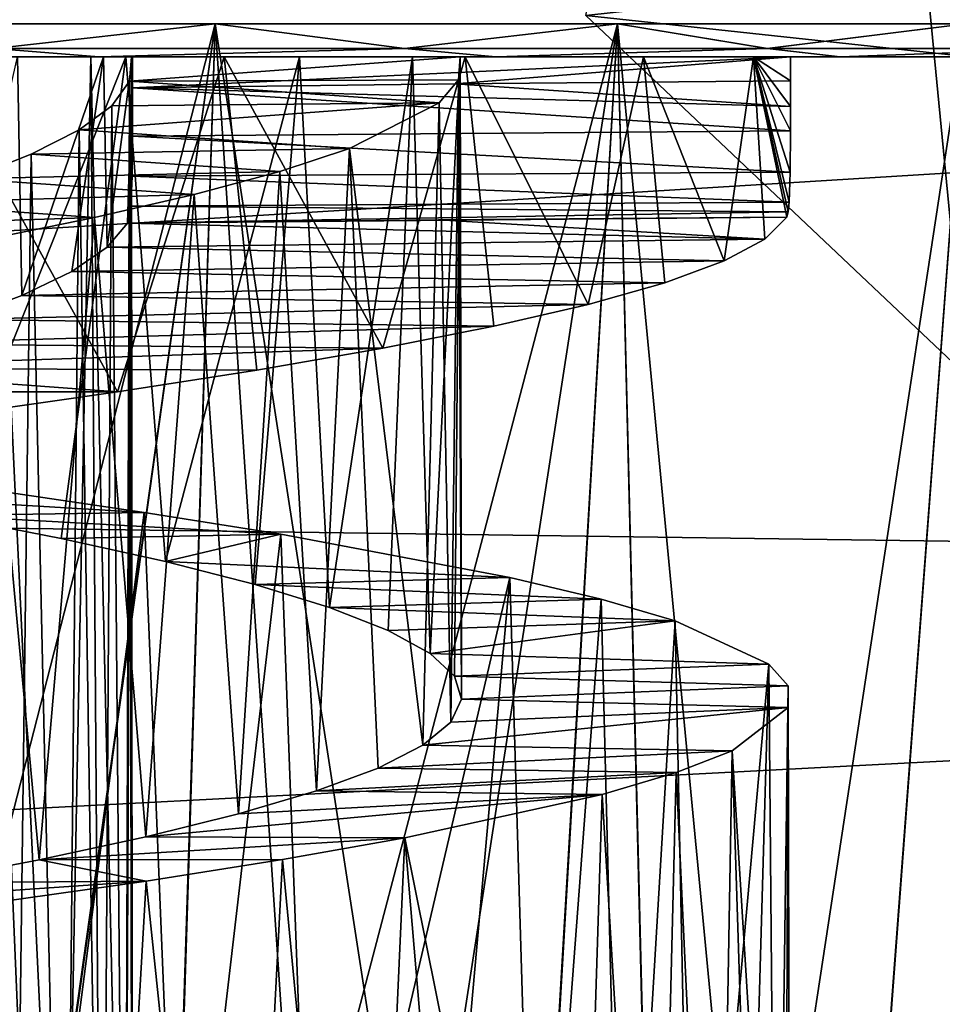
# Model space of a CAD drawing. Header units: millimetres. Extents: x -182 to 217, y -96 to 236.
# Tile 385 of 458: x 161.44 to 164.8, y -11.45 to -7.86. Entities that reach past the tile are written whole.
import ezdxf

# ---------------------------------------------------------------- set-up
doc = ezdxf.new("R2010")
doc.units = ezdxf.units.MM
doc.header["$LTSCALE"] = 52.148148
for name, color, linetype in [('1002', 7, 'CONTINUOUS'), ('1003', 7, 'CONTINUOUS'), ('1008', 7, 'CONTINUOUS'), ('1016', 7, 'CONTINUOUS'), ('1020', 7, 'CONTINUOUS'), ('1022', 7, 'CONTINUOUS'), ('1026', 7, 'CONTINUOUS'), ('894', 7, 'CONTINUOUS'), ('952', 7, 'CONTINUOUS'), ('955', 7, 'CONTINUOUS'), ('956', 7, 'CONTINUOUS'), ('957', 7, 'CONTINUOUS'), ('974', 7, 'CONTINUOUS'), ('975', 7, 'CONTINUOUS'), ('976', 7, 'CONTINUOUS')]:
    doc.layers.add(name, color=color, linetype=linetype)

msp = doc.modelspace()

# ---------------------------------------------------------------- linework, layer by layer
at = {"layer": '1002', "color": 7, "linetype": 'CONTINUOUS', "true_color": 0xaaaaaa}
for points in [[(160.1328, -8, 15.1307), (161.1191, -8, 11.8336), (161.7269, -8, 14.464), (160.1328, -8, 15.1307)], [(161.7269, -8, -2.464), (160.9967, -8, 1.5726), (160.1328, -8, -3.1308), (161.7269, -8, -2.464)], [(161.8256, -8, 2.4363), (160.9967, -8, 1.5726), (161.7269, -8, -2.464), (161.8256, -8, 2.4363)], [(161.1191, -8, 11.8336), (162.1835, -8, 10.9654), (161.7269, -8, 14.464), (161.1191, -8, 11.8336)], [(161.4303, -8, 7.9195), (161.3447, -8, 3.9039), (161.6978, -8, 4.8277), (161.4303, -8, 7.9195)], [(161.7439, -8, 6.9821), (161.4303, -8, 7.9195), (161.6978, -8, 4.8277), (161.7439, -8, 6.9821)], [(161.7439, -8, 6.9821), (161.6978, -8, 4.8277), (161.8457, -8, 5.8035), (161.7439, -8, 6.9821)], [(162.1835, -8, 10.9654), (163.0634, -8, 9.8979), (161.7269, -8, 14.464), (162.1835, -8, 10.9654)], [(161.7269, -8, 14.464), (163.0634, -8, 9.8979), (163.1752, -8, 13.5215), (161.7269, -8, 14.464)], [(163.1752, -8, -1.5215), (161.8256, -8, 2.4363), (161.7269, -8, -2.464), (163.1752, -8, -1.5215)], [(161.85, -8, 6), (161.7439, -8, 6.9821), (161.8457, -8, 5.8035), (161.85, -8, 6)], [(162.4582, -8, 3.4477), (161.8256, -8, 2.4363), (163.1752, -8, -1.5215), (162.4582, -8, 3.4477)], [(161.85, -8, 6), (161.8457, -8, 5.8035), (163.0446, -8, 5.7523), (161.85, -8, 6)], [(164.25, -8, 6), (161.85, -8, 6), (163.0446, -8, 5.7523), (164.25, -8, 6)], [(162.871, -8, 4.5713), (162.4582, -8, 3.4477), (163.1752, -8, -1.5215), (162.871, -8, 4.5713)], [(163.0446, -8, 5.7523), (162.871, -8, 4.5713), (163.1752, -8, -1.5215), (163.0446, -8, 5.7523)], [(164.25, -8, 6), (163.0446, -8, 5.7523), (163.1752, -8, -1.5215), (164.25, -8, 6)], [(163.0634, -8, 9.8979), (163.7134, -8, 8.6878), (163.1752, -8, 13.5215), (163.0634, -8, 9.8979)], [(164.4305, -8, -0.3341), (164.25, -8, 6), (163.1752, -8, -1.5215), (164.4305, -8, -0.3341)], [(163.7134, -8, 8.6878), (164.1142, -8, 7.3691), (163.1752, -8, 13.5215), (163.7134, -8, 8.6878)], [(163.1752, -8, 13.5215), (164.1142, -8, 7.3691), (164.4306, -8, 12.3341), (163.1752, -8, 13.5215)], [(164.1142, -8, 7.3691), (164.25, -8, 6), (164.4306, -8, 12.3341), (164.1142, -8, 7.3691)], [(164.4306, -8, 12.3341), (164.25, -8, 6), (164.4305, -8, -0.3341), (164.4306, -8, 12.3341)], [(165.452, -8, 1.0596), (164.4306, -8, 12.3341), (164.4305, -8, -0.3341), (165.452, -8, 1.0596)], [(165.4521, -8, 10.9404), (164.4306, -8, 12.3341), (165.452, -8, 1.0596), (165.4521, -8, 10.9404)]]:
    msp.add_3dface(points, dxfattribs=at)
at = {"layer": '1003', "color": 7, "linetype": 'CONTINUOUS', "true_color": 0xaaaaaa}
for points in [[(161.85, -8.1128, 6), (164.2499, -8.2691, 6.0341), (161.8499, -8.2888, 6.032), (161.85, -8.1128, 6)], [(161.85, -8.1128, 6), (163.0256, -8.098, 6), (164.25, -8.1811, 6.0088), (161.85, -8.1128, 6)], [(161.85, -8.1128, 6), (164.25, -8.1811, 6.0088), (164.2499, -8.2691, 6.0341), (161.85, -8.1128, 6)], [(163.0256, -8.098, 6), (164.25, -8.0875, 6), (164.25, -8.1811, 6.0088), (163.0256, -8.098, 6)], [(164.2488, -8.4206, 6.127), (161.8485, -8.435, 6.1176), (161.8499, -8.2888, 6.032), (164.2488, -8.4206, 6.127)], [(164.2499, -8.2691, 6.0341), (164.2488, -8.4206, 6.127), (161.8499, -8.2888, 6.032), (164.2499, -8.2691, 6.0341)], [(164.2448, -8.53, 6.267), (161.8433, -8.5442, 6.2469), (161.8485, -8.435, 6.1176), (164.2448, -8.53, 6.267)], [(164.2488, -8.4206, 6.127), (164.2448, -8.53, 6.267), (161.8485, -8.435, 6.1176), (164.2488, -8.4206, 6.127)], [(164.2411, -8.5651, 6.3516), (161.8312, -8.6059, 6.4151), (161.8433, -8.5442, 6.2469), (164.2411, -8.5651, 6.3516)], [(164.2448, -8.53, 6.267), (164.2411, -8.5651, 6.3516), (161.8433, -8.5442, 6.2469), (164.2448, -8.53, 6.267)], [(164.2358, -8.5845, 6.4436), (161.8312, -8.6059, 6.4151), (164.2411, -8.5651, 6.3516), (164.2358, -8.5845, 6.4436)], [(164.2358, -8.5845, 6.4436), (162.9659, -8.594, 6.4314), (161.8312, -8.6059, 6.4151), (164.2358, -8.5845, 6.4436)]]:
    msp.add_3dface(points, dxfattribs=at)
at = {"layer": '1008', "color": 7, "linetype": 'CONTINUOUS', "true_color": 0xaaaaaa}
for points in [[(161.6838, -3, -3.5), (153.969, -7.8797, -3.5), (153.4156, -5.6935, -3.5), (161.6838, -3, -3.5)], [(154.5531, -7.9538, -3.5), (153.969, -7.8797, -3.5), (161.6838, -3, -3.5), (154.5531, -7.9538, -3.5)], [(154.8314, -7.9736, -3.5), (154.5531, -7.9538, -3.5), (161.6838, -3, -3.5), (154.8314, -7.9736, -3.5)], [(156.0536, -8, -3.5), (154.8314, -7.9736, -3.5), (161.6838, -3, -3.5), (156.0536, -8, -3.5)], [(158.4464, -8, -3.5), (156.0536, -8, -3.5), (161.6838, -3, -3.5), (158.4464, -8, -3.5)], [(158.4464, -8, -3.5), (161.6838, -3, -3.5), (159.6684, -7.9737, -3.5), (158.4464, -8, -3.5)], [(159.6684, -7.9737, -3.5), (161.6838, -3, -3.5), (159.7379, -7.9694, -3.5), (159.6684, -7.9737, -3.5)], [(159.7379, -7.9694, -3.5), (161.6838, -3, -3.5), (160.531, -7.8797, -3.5), (159.7379, -7.9694, -3.5)], [(160.531, -7.8797, -3.5), (161.6838, -3, -3.5), (161.0847, -5.6926, -3.5), (160.531, -7.8797, -3.5)]]:
    msp.add_3dface(points, dxfattribs=at)
at = {"layer": '1016', "color": 7, "linetype": 'CONTINUOUS', "true_color": 0xaaaaaa}
for points in [[(159.9654, -3, 16.126), (161.6838, -3, 15.5), (160.531, -7.8797, 15.5), (159.9654, -3, 16.126)], [(161.6838, -3, 15.5), (161.0844, -5.6935, 15.5), (160.531, -7.8797, 15.5), (161.6838, -3, 15.5)], [(160.531, -7.8797, -3.5), (161.2892, -14.0004, -2.6067), (162.1515, -7.8797, -2.7744), (160.531, -7.8797, -3.5)], [(160.6312, -13.8015, 14.9047), (160.531, -7.8797, 15.5), (162.1515, -7.8797, 14.7744), (160.6312, -13.8015, 14.9047)], [(161.2931, -14.0017, 14.6047), (160.6312, -13.8015, 14.9047), (162.1515, -7.8797, 14.7744), (161.2931, -14.0017, 14.6047)], [(161.2892, -14.0004, -2.6067), (161.9478, -14.2311, -2.2421), (162.1515, -7.8797, -2.7744), (161.2892, -14.0004, -2.6067)], [(161.9518, -14.2326, 14.2397), (161.2931, -14.0017, 14.6047), (162.1515, -7.8797, 14.7744), (161.9518, -14.2326, 14.2397)], [(161.9478, -14.2311, -2.2421), (162.5932, -14.4863, -1.8117), (162.1515, -7.8797, -2.7744), (161.9478, -14.2311, -2.2421)], [(162.5971, -14.488, 13.8088), (161.9518, -14.2326, 14.2397), (163.6191, -7.8797, 13.7749), (162.5971, -14.488, 13.8088)], [(163.6191, -7.8797, 13.7749), (161.9518, -14.2326, 14.2397), (162.1515, -7.8797, 14.7744), (163.6191, -7.8797, 13.7749)], [(162.5932, -14.4863, -1.8117), (163.2128, -14.757, -1.3186), (162.1515, -7.8797, -2.7744), (162.5932, -14.4863, -1.8117)], [(162.1515, -7.8797, -2.7744), (163.2128, -14.757, -1.3186), (163.6191, -7.8797, -1.7749), (162.1515, -7.8797, -2.7744)], [(163.2164, -14.7587, 13.3155), (162.5971, -14.488, 13.8088), (163.6191, -7.8797, 13.7749), (163.2164, -14.7587, 13.3155)], [(163.2128, -14.757, -1.3186), (163.7942, -15.0325, -0.7698), (163.6191, -7.8797, -1.7749), (163.2128, -14.757, -1.3186)], [(163.7973, -15.034, 12.7666), (163.2164, -14.7587, 13.3155), (163.6191, -7.8797, 13.7749), (163.7973, -15.034, 12.7666)], [(163.7942, -15.0325, -0.7698), (164.3268, -15.3022, -0.1745), (163.6191, -7.8797, -1.7749), (163.7942, -15.0325, -0.7698)], [(163.6191, -7.8797, -1.7749), (164.3268, -15.3022, -0.1745), (164.8879, -7.8797, -0.5328), (163.6191, -7.8797, -1.7749)], [(164.8879, -7.8797, 12.5328), (163.7973, -15.034, 12.7666), (163.6191, -7.8797, 13.7749), (164.8879, -7.8797, 12.5328)], [(164.3294, -15.3036, 12.1714), (163.7973, -15.034, 12.7666), (164.8879, -7.8797, 12.5328), (164.3294, -15.3036, 12.1714)], [(164.3268, -15.3022, -0.1745), (164.8036, -15.5569, 0.457), (164.8879, -7.8797, -0.5328), (164.3268, -15.3022, -0.1745)], [(164.8057, -15.558, 11.54), (164.3294, -15.3036, 12.1714), (164.8879, -7.8797, 12.5328), (164.8057, -15.558, 11.54)]]:
    msp.add_3dface(points, dxfattribs=at)
at = {"layer": '1020', "color": 7, "linetype": 'CONTINUOUS', "true_color": 0xaaaaaa}
for points in [[(172, -6.9145, 18.0582), (172, -8.7641, 16.7889), (163.5024, -7.8488, 17.4719), (172, -6.9145, 18.0582)], [(172, -8.7641, -4.7889), (172, -6.9145, -6.0582), (163.5024, -7.8488, -5.4719), (172, -8.7641, -4.7889)], [(163.5024, -7.8488, 17.4719), (172, -8.7641, 16.7889), (164.8871, -9.1574, 16.4571), (163.5024, -7.8488, 17.4719)], [(164.8871, -9.1574, -4.4571), (172, -8.7641, -4.7889), (163.5024, -7.8488, -5.4719), (164.8871, -9.1574, -4.4571)]]:
    msp.add_3dface(points, dxfattribs=at)
at = {"layer": '1022', "color": 7, "linetype": 'CONTINUOUS', "true_color": 0xaaaaaa}
for points in [[(164.0465, -0.5, 17.9154), (163.5024, -7.8488, 17.4719), (164.8871, -9.1574, 16.4571), (164.0465, -0.5, 17.9154)], [(165.0054, -0.5, -5.3147), (164.8871, -9.1574, -4.4571), (163.5024, -7.8488, -5.4719), (165.0054, -0.5, -5.3147)], [(165.0054, -0.5, 17.3147), (164.0465, -0.5, 17.9154), (164.8871, -9.1574, 16.4571), (165.0054, -0.5, 17.3147)]]:
    msp.add_3dface(points, dxfattribs=at)
at = {"layer": '1026', "color": 7, "linetype": 'CONTINUOUS', "true_color": 0xaaaaaa}
for points in [[(162.1515, -7.8797, 14.7744), (160.531, -7.8797, 15.5), (161.3463, -7.9695, 14.9252), (162.1515, -7.8797, 14.7744)], [(160.531, -7.8797, -3.5), (162.1515, -7.8797, -2.7744), (161.3467, -7.9695, -2.925), (160.531, -7.8797, -3.5)], [(162.8414, -7.9695, 14.0731), (162.1515, -7.8797, 14.7744), (161.3463, -7.9695, 14.9252), (162.8414, -7.9695, 14.0731)], [(161.3467, -7.9695, -2.925), (162.1515, -7.8797, -2.7744), (162.8418, -7.9695, -2.0728), (161.3467, -7.9695, -2.925)], [(163.6191, -7.8797, 13.7749), (162.1515, -7.8797, 14.7744), (162.8414, -7.9695, 14.0731), (163.6191, -7.8797, 13.7749)], [(162.1515, -7.8797, -2.7744), (163.6191, -7.8797, -1.7749), (162.8418, -7.9695, -2.0728), (162.1515, -7.8797, -2.7744)], [(164.1648, -7.9695, 12.9731), (163.6191, -7.8797, 13.7749), (162.8414, -7.9695, 14.0731), (164.1648, -7.9695, 12.9731)], [(162.8418, -7.9695, -2.0728), (163.6191, -7.8797, -1.7749), (164.1651, -7.9695, -0.9728), (162.8418, -7.9695, -2.0728)], [(163.6191, -7.8797, -1.7749), (164.8879, -7.8797, -0.5328), (164.1651, -7.9695, -0.9728), (163.6191, -7.8797, -1.7749)], [(164.8879, -7.8797, 12.5328), (163.6191, -7.8797, 13.7749), (164.1648, -7.9695, 12.9731), (164.8879, -7.8797, 12.5328)], [(165.2759, -7.9695, 11.659), (164.8879, -7.8797, 12.5328), (164.1648, -7.9695, 12.9731), (165.2759, -7.9695, 11.659)], [(164.1651, -7.9695, -0.9728), (164.8879, -7.8797, -0.5328), (165.2761, -7.9695, 0.3414), (164.1651, -7.9695, -0.9728)], [(160.1328, -8, 15.1307), (161.7269, -8, 14.464), (161.3463, -7.9695, 14.9252), (160.1328, -8, 15.1307)], [(161.7269, -8, -2.464), (160.1328, -8, -3.1308), (161.3467, -7.9695, -2.925), (161.7269, -8, -2.464)], [(161.7269, -8, 14.464), (162.8414, -7.9695, 14.0731), (161.3463, -7.9695, 14.9252), (161.7269, -8, 14.464)], [(161.7269, -8, -2.464), (161.3467, -7.9695, -2.925), (162.8418, -7.9695, -2.0728), (161.7269, -8, -2.464)], [(161.7269, -8, 14.464), (163.1752, -8, 13.5215), (162.8414, -7.9695, 14.0731), (161.7269, -8, 14.464)], [(163.1752, -8, -1.5215), (161.7269, -8, -2.464), (162.8418, -7.9695, -2.0728), (163.1752, -8, -1.5215)], [(163.1752, -8, 13.5215), (164.1648, -7.9695, 12.9731), (162.8414, -7.9695, 14.0731), (163.1752, -8, 13.5215)], [(163.1752, -8, -1.5215), (162.8418, -7.9695, -2.0728), (164.1651, -7.9695, -0.9728), (163.1752, -8, -1.5215)], [(163.1752, -8, 13.5215), (164.4306, -8, 12.3341), (164.1648, -7.9695, 12.9731), (163.1752, -8, 13.5215)], [(164.4305, -8, -0.3341), (163.1752, -8, -1.5215), (164.1651, -7.9695, -0.9728), (164.4305, -8, -0.3341)], [(164.4306, -8, 12.3341), (165.2759, -7.9695, 11.659), (164.1648, -7.9695, 12.9731), (164.4306, -8, 12.3341)], [(164.4305, -8, -0.3341), (164.1651, -7.9695, -0.9728), (165.2761, -7.9695, 0.3414), (164.4305, -8, -0.3341)], [(165.452, -8, 1.0596), (164.4305, -8, -0.3341), (165.2761, -7.9695, 0.3414), (165.452, -8, 1.0596)], [(164.4306, -8, 12.3341), (165.4521, -8, 10.9404), (165.2759, -7.9695, 11.659), (164.4306, -8, 12.3341)]]:
    msp.add_3dface(points, dxfattribs=at)
at = {"layer": '894', "color": 7, "linetype": 'CONTINUOUS', "true_color": 0xaaaaaa}
for points in [[(147, -7.3326, -9.2264), (177, -7.6723, -9.0581), (147, -9.5201, -7.9634), (147, -7.3326, -9.2264)], [(147, -9.5201, 19.9634), (177, -7.6723, 21.0581), (147, -7.3326, 21.2264), (147, -9.5201, 19.9634)], [(177, -7.6723, -9.0581), (177, -9.9335, -7.6725), (147, -9.5201, -7.9634), (177, -7.6723, -9.0581)], [(177, -9.9335, 19.6725), (177, -7.6723, 21.0581), (147, -9.5201, 19.9634), (177, -9.9335, 19.6725)], [(147, -9.5201, -7.9634), (177, -9.9335, -7.6725), (147, -11.4949, -6.3886), (147, -9.5201, -7.9634)], [(147, -11.4949, 18.3886), (177, -9.9335, 19.6725), (147, -9.5201, 19.9634), (147, -11.4949, 18.3886)], [(177, -9.9335, -7.6725), (177, -11.9501, -5.9501), (147, -11.4949, -6.3886), (177, -9.9335, -7.6725)], [(177, -11.9501, 17.9501), (177, -9.9335, 19.6725), (147, -11.4949, 18.3886), (177, -11.9501, 17.9501)]]:
    msp.add_3dface(points, dxfattribs=at)
at = {"layer": '952', "color": 7, "linetype": 'CONTINUOUS', "true_color": 0xaaaaaa}
for points in [[(161.85, -8, 6), (164.25, -8, 6), (161.85, -8.1128, 6), (161.85, -8, 6)], [(161.85, -8.1128, 6), (164.25, -8, 6), (163.0256, -8.098, 6), (161.85, -8.1128, 6)], [(164.25, -8, 6), (164.25, -8.0875, 6), (163.0256, -8.098, 6), (164.25, -8, 6)]]:
    msp.add_3dface(points, dxfattribs=at)
at = {"layer": '955', "color": 7, "linetype": 'CONTINUOUS', "true_color": 0xaaaaaa}
for points in [[(161.7573, -8.694, 6.9188), (161.8312, -8.6059, 6.4151), (164.1561, -8.6641, 7.1393), (161.7573, -8.694, 6.9188)], [(161.8312, -8.6059, 6.4151), (162.9659, -8.594, 6.4314), (164.1561, -8.6641, 7.1393), (161.8312, -8.6059, 6.4151)], [(162.9659, -8.594, 6.4314), (164.2358, -8.5845, 6.4436), (164.1561, -8.6641, 7.1393), (162.9659, -8.594, 6.4314)], [(164.0071, -8.744, 7.8261), (161.7573, -8.694, 6.9188), (164.1561, -8.6641, 7.1393), (164.0071, -8.744, 7.8261)], [(161.6285, -8.782, 7.4103), (161.7573, -8.694, 6.9188), (164.0071, -8.744, 7.8261), (161.6285, -8.782, 7.4103)], [(163.7914, -8.8236, 8.4917), (161.6285, -8.782, 7.4103), (164.0071, -8.744, 7.8261), (163.7914, -8.8236, 8.4917)], [(161.4459, -8.87, 7.885), (161.6285, -8.782, 7.4103), (163.7914, -8.8236, 8.4917), (161.4459, -8.87, 7.885)], [(163.5115, -8.9028, 9.1292), (161.4459, -8.87, 7.885), (163.7914, -8.8236, 8.4917), (163.5115, -8.9028, 9.1292)], [(161.2125, -8.9579, 8.3364), (161.4459, -8.87, 7.885), (163.5115, -8.9028, 9.1292), (161.2125, -8.9579, 8.3364)], [(163.1679, -8.9823, 9.7375), (161.2125, -8.9579, 8.3364), (163.5115, -8.9028, 9.1292), (163.1679, -8.9823, 9.7375)], [(160.9309, -9.0458, 8.7588), (161.2125, -8.9579, 8.3364), (163.1679, -8.9823, 9.7375), (160.9309, -9.0458, 8.7588)], [(162.7629, -9.0622, 10.3123), (160.9309, -9.0458, 8.7588), (163.1679, -8.9823, 9.7375), (162.7629, -9.0622, 10.3123)], [(160.6038, -9.1339, 9.1483), (160.9309, -9.0458, 8.7588), (162.7629, -9.0622, 10.3123), (160.6038, -9.1339, 9.1483)], [(162.3031, -9.1421, 10.8434), (160.6038, -9.1339, 9.1483), (162.7629, -9.0622, 10.3123), (162.3031, -9.1421, 10.8434)], [(160.2358, -9.2219, 9.4993), (160.6038, -9.1339, 9.1483), (161.7954, -9.2216, 11.3234), (160.2358, -9.2219, 9.4993)], [(161.7954, -9.2216, 11.3234), (160.6038, -9.1339, 9.1483), (162.3031, -9.1421, 10.8434), (161.7954, -9.2216, 11.3234)], [(161.2431, -9.3009, 11.7494), (160.2358, -9.2219, 9.4993), (161.7954, -9.2216, 11.3234), (161.2431, -9.3009, 11.7494)]]:
    msp.add_3dface(points, dxfattribs=at)
at = {"layer": '956', "color": 7, "linetype": 'CONTINUOUS', "true_color": 0xaaaaaa}
for points in [[(161.3484, -9.5818, 0.3255), (160.6913, -9.5895, 1.3313), (161.8921, -9.661, 0.7612), (161.3484, -9.5818, 0.3255)], [(160.6913, -9.5895, 1.3313), (161.1608, -9.6729, 1.7169), (161.8921, -9.661, 0.7612), (160.6913, -9.5895, 1.3313)], [(161.8921, -9.661, 0.7612), (161.1608, -9.6729, 1.7169), (162.3906, -9.7403, 1.2492), (161.8921, -9.661, 0.7612)], [(161.1608, -9.6729, 1.7169), (161.5889, -9.7566, 2.1517), (162.3906, -9.7403, 1.2492), (161.1608, -9.6729, 1.7169)], [(161.5889, -9.7566, 2.1517), (161.9701, -9.8406, 2.63), (162.3906, -9.7403, 1.2492), (161.5889, -9.7566, 2.1517)], [(162.3906, -9.7403, 1.2492), (161.9701, -9.8406, 2.63), (163.226, -9.8982, 2.3553), (162.3906, -9.7403, 1.2492)], [(161.9701, -9.8406, 2.63), (162.2974, -9.9241, 3.1429), (163.226, -9.8982, 2.3553), (161.9701, -9.8406, 2.63)], [(163.226, -9.8982, 2.3553), (162.2974, -9.9241, 3.1429), (163.5588, -9.9775, 2.968), (163.226, -9.8982, 2.3553)], [(162.2974, -9.9241, 3.1429), (162.5684, -10.0075, 3.6864), (163.5588, -9.9775, 2.968), (162.2974, -9.9241, 3.1429)], [(163.5588, -9.9775, 2.968), (162.5684, -10.0075, 3.6864), (163.8294, -10.0568, 3.6109), (163.5588, -9.9775, 2.968)], [(162.5684, -10.0075, 3.6864), (162.782, -10.0913, 4.2585), (163.8294, -10.0568, 3.6109), (162.5684, -10.0075, 3.6864)], [(162.782, -10.0913, 4.2585), (162.9347, -10.1752, 4.85), (163.8294, -10.0568, 3.6109), (162.782, -10.0913, 4.2585)], [(163.8294, -10.0568, 3.6109), (162.9347, -10.1752, 4.85), (164.1709, -10.2144, 4.9521), (163.8294, -10.0568, 3.6109)], [(162.9347, -10.1752, 4.85), (163.024, -10.2586, 5.4513), (164.1709, -10.2144, 4.9521), (162.9347, -10.1752, 4.85)], [(164.1709, -10.2144, 4.9521), (163.024, -10.2586, 5.4513), (164.2406, -10.2937, 5.646), (164.1709, -10.2144, 4.9521)], [(163.024, -10.2586, 5.4513), (163.0494, -10.3421, 6.0594), (164.2406, -10.2937, 5.646), (163.024, -10.2586, 5.4513)], [(164.2406, -10.2937, 5.646), (163.0494, -10.3421, 6.0594), (164.2413, -10.373, 6.3434), (164.2406, -10.2937, 5.646)], [(163.0108, -10.4261, 6.6696), (162.9088, -10.5099, 7.2713), (164.2413, -10.373, 6.3434), (163.0108, -10.4261, 6.6696)], [(164.2413, -10.373, 6.3434), (162.9088, -10.5099, 7.2713), (164.0367, -10.5309, 7.7139), (164.2413, -10.373, 6.3434)], [(163.0494, -10.3421, 6.0594), (163.0108, -10.4261, 6.6696), (164.2413, -10.373, 6.3434), (163.0494, -10.3421, 6.0594)], [(162.9088, -10.5099, 7.2713), (162.7451, -10.5932, 7.8557), (164.0367, -10.5309, 7.7139), (162.9088, -10.5099, 7.2713)], [(164.0367, -10.5309, 7.7139), (162.7451, -10.5932, 7.8557), (163.8323, -10.6102, 8.3807), (164.0367, -10.5309, 7.7139)], [(162.7451, -10.5932, 7.8557), (162.5201, -10.6767, 8.4213), (163.8323, -10.6102, 8.3807), (162.7451, -10.5932, 7.8557)], [(163.8323, -10.6102, 8.3807), (162.5201, -10.6767, 8.4213), (163.563, -10.6894, 9.0237), (163.8323, -10.6102, 8.3807)], [(162.2357, -10.7607, 8.963), (161.8976, -10.8443, 9.4698), (163.563, -10.6894, 9.0237), (162.2357, -10.7607, 8.963)], [(163.563, -10.6894, 9.0237), (161.8976, -10.8443, 9.4698), (162.8433, -10.8473, 10.2084), (163.563, -10.6894, 9.0237)], [(162.5201, -10.6767, 8.4213), (162.2357, -10.7607, 8.963), (163.563, -10.6894, 9.0237), (162.5201, -10.6767, 8.4213)], [(161.8976, -10.8443, 9.4698), (161.509, -10.9278, 9.937), (162.8433, -10.8473, 10.2084), (161.8976, -10.8443, 9.4698)], [(162.8433, -10.8473, 10.2084), (161.509, -10.9278, 9.937), (162.3965, -10.9267, 10.7442), (162.8433, -10.8473, 10.2084)], [(161.509, -10.9278, 9.937), (161.0715, -11.0115, 10.3626), (161.8994, -11.0059, 11.2326), (161.509, -10.9278, 9.937)], [(162.3965, -10.9267, 10.7442), (161.509, -10.9278, 9.937), (161.8994, -11.0059, 11.2326), (162.3965, -10.9267, 10.7442)], [(161.0715, -11.0115, 10.3626), (160.5909, -11.0955, 10.7408), (161.8994, -11.0059, 11.2326), (161.0715, -11.0115, 10.3626)], [(161.8994, -11.0059, 11.2326), (160.5909, -11.0955, 10.7408), (160.7791, -11.1635, 12.045), (161.8994, -11.0059, 11.2326)]]:
    msp.add_3dface(points, dxfattribs=at)
at = {"layer": '957', "color": 7, "linetype": 'CONTINUOUS', "true_color": 0xaaaaaa}
for points in [[(161.2431, -9.3009, 11.7494), (161.7954, -9.2216, 11.3234), (161.1191, -8, 11.8336), (161.2431, -9.3009, 11.7494)], [(161.1191, -8, 11.8336), (161.7954, -9.2216, 11.3234), (162.1835, -8, 10.9654), (161.1191, -8, 11.8336)], [(161.7954, -9.2216, 11.3234), (162.3031, -9.1421, 10.8434), (162.1835, -8, 10.9654), (161.7954, -9.2216, 11.3234)], [(162.3031, -9.1421, 10.8434), (162.7629, -9.0622, 10.3123), (162.1835, -8, 10.9654), (162.3031, -9.1421, 10.8434)], [(162.1835, -8, 10.9654), (162.7629, -9.0622, 10.3123), (163.0634, -8, 9.8979), (162.1835, -8, 10.9654)], [(162.7629, -9.0622, 10.3123), (163.1679, -8.9823, 9.7375), (163.0634, -8, 9.8979), (162.7629, -9.0622, 10.3123)], [(163.1679, -8.9823, 9.7375), (163.5115, -8.9028, 9.1292), (163.0634, -8, 9.8979), (163.1679, -8.9823, 9.7375)], [(163.0634, -8, 9.8979), (163.5115, -8.9028, 9.1292), (163.7134, -8, 8.6878), (163.0634, -8, 9.8979)], [(163.5115, -8.9028, 9.1292), (163.7914, -8.8236, 8.4917), (163.7134, -8, 8.6878), (163.5115, -8.9028, 9.1292)], [(163.7914, -8.8236, 8.4917), (164.0071, -8.744, 7.8261), (163.7134, -8, 8.6878), (163.7914, -8.8236, 8.4917)], [(163.7134, -8, 8.6878), (164.0071, -8.744, 7.8261), (164.1142, -8, 7.3691), (163.7134, -8, 8.6878)], [(164.0071, -8.744, 7.8261), (164.1561, -8.6641, 7.1393), (164.1142, -8, 7.3691), (164.0071, -8.744, 7.8261)], [(164.25, -8.0875, 6), (164.25, -8, 6), (164.1142, -8, 7.3691), (164.25, -8.0875, 6)], [(164.25, -8.0875, 6), (164.1142, -8, 7.3691), (164.25, -8.1811, 6.0088), (164.25, -8.0875, 6)], [(164.1561, -8.6641, 7.1393), (164.2358, -8.5845, 6.4436), (164.1142, -8, 7.3691), (164.1561, -8.6641, 7.1393)], [(164.1142, -8, 7.3691), (164.2358, -8.5845, 6.4436), (164.2411, -8.5651, 6.3516), (164.1142, -8, 7.3691)], [(164.25, -8.1811, 6.0088), (164.1142, -8, 7.3691), (164.2499, -8.2691, 6.0341), (164.25, -8.1811, 6.0088)], [(164.2499, -8.2691, 6.0341), (164.1142, -8, 7.3691), (164.2488, -8.4206, 6.127), (164.2499, -8.2691, 6.0341)], [(164.2488, -8.4206, 6.127), (164.1142, -8, 7.3691), (164.2448, -8.53, 6.267), (164.2488, -8.4206, 6.127)], [(164.2448, -8.53, 6.267), (164.1142, -8, 7.3691), (164.2411, -8.5651, 6.3516), (164.2448, -8.53, 6.267)], [(161.4864, -12.8013, 0.4279), (160.9109, -12.722, 0.0336), (161.3484, -9.5818, 0.3255), (161.4864, -12.8013, 0.4279)], [(161.4864, -12.8013, 0.4279), (161.3484, -9.5818, 0.3255), (161.8921, -9.661, 0.7612), (161.4864, -12.8013, 0.4279)], [(162.023, -12.8811, 0.8802), (161.4864, -12.8013, 0.4279), (161.8921, -9.661, 0.7612), (162.023, -12.8811, 0.8802)], [(162.023, -12.8811, 0.8802), (161.8921, -9.661, 0.7612), (162.3906, -9.7403, 1.2492), (162.023, -12.8811, 0.8802)], [(162.5113, -12.9608, 1.3831), (162.023, -12.8811, 0.8802), (162.3906, -9.7403, 1.2492), (162.5113, -12.9608, 1.3831)], [(162.5113, -12.9608, 1.3831), (162.3906, -9.7403, 1.2492), (163.226, -9.8982, 2.3553), (162.5113, -12.9608, 1.3831)], [(162.9449, -13.0402, 1.9296), (162.5113, -12.9608, 1.3831), (163.226, -9.8982, 2.3553), (162.9449, -13.0402, 1.9296)], [(163.322, -13.1196, 2.5177), (162.9449, -13.0402, 1.9296), (163.226, -9.8982, 2.3553), (163.322, -13.1196, 2.5177)], [(163.322, -13.1196, 2.5177), (163.226, -9.8982, 2.3553), (163.5588, -9.9775, 2.968), (163.322, -13.1196, 2.5177)], [(163.6401, -13.1995, 3.1434), (163.322, -13.1196, 2.5177), (163.5588, -9.9775, 2.968), (163.6401, -13.1995, 3.1434)], [(163.6401, -13.1995, 3.1434), (163.5588, -9.9775, 2.968), (163.8294, -10.0568, 3.6109), (163.6401, -13.1995, 3.1434)], [(163.8939, -13.2791, 3.7962), (163.6401, -13.1995, 3.1434), (163.8294, -10.0568, 3.6109), (163.8939, -13.2791, 3.7962)], [(163.8939, -13.2791, 3.7962), (163.8294, -10.0568, 3.6109), (164.1709, -10.2144, 4.9521), (163.8939, -13.2791, 3.7962)], [(164.0802, -13.3584, 4.4679), (163.8939, -13.2791, 3.7962), (164.1709, -10.2144, 4.9521), (164.0802, -13.3584, 4.4679)], [(164.1987, -13.4379, 5.1565), (164.0802, -13.3584, 4.4679), (164.1709, -10.2144, 4.9521), (164.1987, -13.4379, 5.1565)], [(164.1987, -13.4379, 5.1565), (164.1709, -10.2144, 4.9521), (164.2406, -10.2937, 5.646), (164.1987, -13.4379, 5.1565)], [(164.2481, -13.5177, 5.857), (164.1987, -13.4379, 5.1565), (164.2406, -10.2937, 5.646), (164.2481, -13.5177, 5.857)], [(164.2481, -13.5177, 5.857), (164.2406, -10.2937, 5.646), (164.2413, -10.373, 6.3434), (164.2481, -13.5177, 5.857)], [(164.2277, -13.5974, 6.5569), (164.2413, -10.373, 6.3434), (164.0367, -10.5309, 7.7139), (164.2277, -13.5974, 6.5569)], [(164.2277, -13.5974, 6.5569), (164.2481, -13.5177, 5.857), (164.2413, -10.373, 6.3434), (164.2277, -13.5974, 6.5569)], [(163.9791, -13.7559, 7.9271), (164.0367, -10.5309, 7.7139), (163.8323, -10.6102, 8.3807), (163.9791, -13.7559, 7.9271)], [(163.9791, -13.7559, 7.9271), (164.138, -13.6765, 7.2472), (164.0367, -10.5309, 7.7139), (163.9791, -13.7559, 7.9271)], [(164.138, -13.6765, 7.2472), (164.2277, -13.5974, 6.5569), (164.0367, -10.5309, 7.7139), (164.138, -13.6765, 7.2472)], [(163.7521, -13.8358, 8.5917), (163.8323, -10.6102, 8.3807), (163.563, -10.6894, 9.0237), (163.7521, -13.8358, 8.5917)], [(163.7521, -13.8358, 8.5917), (163.9791, -13.7559, 7.9271), (163.8323, -10.6102, 8.3807), (163.7521, -13.8358, 8.5917)], [(163.4609, -13.9155, 9.2285), (163.563, -10.6894, 9.0237), (162.8433, -10.8473, 10.2084), (163.4609, -13.9155, 9.2285)], [(163.4609, -13.9155, 9.2285), (163.7521, -13.8358, 8.5917), (163.563, -10.6894, 9.0237), (163.4609, -13.9155, 9.2285)], [(162.6973, -14.0743, 10.3956), (162.8433, -10.8473, 10.2084), (162.3965, -10.9267, 10.7442), (162.6973, -14.0743, 10.3956)], [(162.6973, -14.0743, 10.3956), (163.1089, -13.9948, 9.8304), (162.8433, -10.8473, 10.2084), (162.6973, -14.0743, 10.3956)], [(163.1089, -13.9948, 9.8304), (163.4609, -13.9155, 9.2285), (162.8433, -10.8473, 10.2084), (163.1089, -13.9948, 9.8304)], [(162.2294, -14.1542, 10.9193), (162.3965, -10.9267, 10.7442), (161.8994, -11.0059, 11.2326), (162.2294, -14.1542, 10.9193)], [(162.2294, -14.1542, 10.9193), (162.6973, -14.0743, 10.3956), (162.3965, -10.9267, 10.7442), (162.2294, -14.1542, 10.9193)], [(161.7137, -14.2337, 11.392), (161.8994, -11.0059, 11.2326), (160.7791, -11.1635, 12.045), (161.7137, -14.2337, 11.392)], [(161.7137, -14.2337, 11.392), (162.2294, -14.1542, 10.9193), (161.8994, -11.0059, 11.2326), (161.7137, -14.2337, 11.392)], [(161.1553, -14.313, 11.8093), (161.7137, -14.2337, 11.392), (160.7791, -11.1635, 12.045), (161.1553, -14.313, 11.8093)]]:
    msp.add_3dface(points, dxfattribs=at)
at = {"layer": '974', "color": 7, "linetype": 'CONTINUOUS', "true_color": 0xaaaaaa}
for points in [[(161.4459, -8.87, 7.885), (161.2125, -8.9579, 8.3364), (161.4303, -8, 7.9195), (161.4459, -8.87, 7.885)], [(161.4045, -13.1809, 4.0253), (161.597, -13.269, 4.4962), (161.3447, -8, 3.9039), (161.4045, -13.1809, 4.0253)], [(161.3447, -8, 3.9039), (161.597, -13.269, 4.4962), (161.6978, -8, 4.8277), (161.3447, -8, 3.9039)], [(161.7439, -8, 6.9821), (161.4459, -8.87, 7.885), (161.4303, -8, 7.9195), (161.7439, -8, 6.9821)], [(161.6285, -8.782, 7.4103), (161.4459, -8.87, 7.885), (161.7439, -8, 6.9821), (161.6285, -8.782, 7.4103)], [(161.597, -13.269, 4.4962), (161.7368, -13.3572, 4.9866), (161.6978, -8, 4.8277), (161.597, -13.269, 4.4962)], [(161.7573, -8.694, 6.9188), (161.6285, -8.782, 7.4103), (161.7439, -8, 6.9821), (161.7573, -8.694, 6.9188)], [(161.7368, -13.3572, 4.9866), (161.8213, -13.4451, 5.4872), (161.6978, -8, 4.8277), (161.7368, -13.3572, 4.9866)], [(161.6978, -8, 4.8277), (161.8213, -13.4451, 5.4872), (161.8457, -8, 5.8035), (161.6978, -8, 4.8277)], [(161.85, -8, 6), (161.7573, -8.694, 6.9188), (161.7439, -8, 6.9821), (161.85, -8, 6)], [(161.85, -8, 6), (161.8312, -8.6059, 6.4151), (161.7573, -8.694, 6.9188), (161.85, -8, 6)], [(161.8213, -13.4451, 5.4872), (161.8498, -13.5329, 5.994), (161.8457, -8, 5.8035), (161.8213, -13.4451, 5.4872)], [(161.8312, -8.6059, 6.4151), (161.85, -8, 6), (161.8433, -8.5442, 6.2469), (161.8312, -8.6059, 6.4151)], [(161.8457, -8, 5.8035), (161.8498, -13.5329, 5.994), (161.8388, -8.0889, 6.317), (161.8457, -8, 5.8035)], [(161.8433, -8.5442, 6.2469), (161.85, -8, 6), (161.8485, -8.435, 6.1176), (161.8433, -8.5442, 6.2469)], [(161.8485, -8.435, 6.1176), (161.85, -8, 6), (161.8499, -8.2888, 6.032), (161.8485, -8.435, 6.1176)], [(161.85, -8, 6), (161.85, -8.1128, 6), (161.8499, -8.2888, 6.032), (161.85, -8, 6)], [(161.8388, -8.0889, 6.317), (161.8221, -13.6212, 6.503), (161.7748, -8.1779, 6.8276), (161.8388, -8.0889, 6.317)], [(161.8498, -13.5329, 5.994), (161.8221, -13.6212, 6.503), (161.8388, -8.0889, 6.317), (161.8498, -13.5329, 5.994)], [(161.7748, -8.1779, 6.8276), (161.7387, -13.7093, 7.0052), (161.655, -8.2665, 7.3252), (161.7748, -8.1779, 6.8276)], [(161.8221, -13.6212, 6.503), (161.7387, -13.7093, 7.0052), (161.7748, -8.1779, 6.8276), (161.8221, -13.6212, 6.503)], [(161.655, -8.2665, 7.3252), (161.601, -13.797, 7.4928), (161.4803, -8.3551, 7.8062), (161.655, -8.2665, 7.3252)], [(161.7387, -13.7093, 7.0052), (161.601, -13.797, 7.4928), (161.655, -8.2665, 7.3252), (161.7387, -13.7093, 7.0052)], [(161.4803, -8.3551, 7.8062), (161.4096, -13.885, 7.9635), (161.2521, -8.4442, 8.2673), (161.4803, -8.3551, 7.8062)], [(161.601, -13.797, 7.4928), (161.4096, -13.885, 7.9635), (161.4803, -8.3551, 7.8062), (161.601, -13.797, 7.4928)]]:
    msp.add_3dface(points, dxfattribs=at)
at = {"layer": '975', "color": 7, "linetype": 'CONTINUOUS', "true_color": 0xaaaaaa}
for points in [[(161.8457, -8, 5.8035), (161.8388, -8.0889, 6.317), (163.0446, -8, 5.7523), (161.8457, -8, 5.8035)], [(163.0446, -8, 5.7523), (161.8388, -8.0889, 6.317), (163.0383, -8.0838, 6.3624), (163.0446, -8, 5.7523)], [(161.8388, -8.0889, 6.317), (161.7748, -8.1779, 6.8276), (162.968, -8.1677, 6.97), (161.8388, -8.0889, 6.317)], [(163.0383, -8.0838, 6.3624), (161.8388, -8.0889, 6.317), (162.968, -8.1677, 6.97), (163.0383, -8.0838, 6.3624)], [(161.7748, -8.1779, 6.8276), (161.655, -8.2665, 7.3252), (162.968, -8.1677, 6.97), (161.7748, -8.1779, 6.8276)], [(162.968, -8.1677, 6.97), (161.655, -8.2665, 7.3252), (162.6414, -8.3344, 8.138), (162.968, -8.1677, 6.97)], [(161.655, -8.2665, 7.3252), (161.4803, -8.3551, 7.8062), (162.6414, -8.3344, 8.138), (161.655, -8.2665, 7.3252)], [(161.4803, -8.3551, 7.8062), (161.2521, -8.4442, 8.2673), (162.3865, -8.4183, 8.693), (161.4803, -8.3551, 7.8062)], [(162.6414, -8.3344, 8.138), (161.4803, -8.3551, 7.8062), (162.3865, -8.4183, 8.693), (162.6414, -8.3344, 8.138)], [(162.3865, -8.4183, 8.693), (161.2521, -8.4442, 8.2673), (162.0748, -8.5021, 9.2185), (162.3865, -8.4183, 8.693)], [(161.2521, -8.4442, 8.2673), (160.975, -8.5329, 8.6988), (162.0748, -8.5021, 9.2185), (161.2521, -8.4442, 8.2673)], [(162.0748, -8.5021, 9.2185), (160.975, -8.5329, 8.6988), (161.7115, -8.5856, 9.7061), (162.0748, -8.5021, 9.2185)], [(160.975, -8.5329, 8.6988), (160.653, -8.6213, 9.095), (161.7115, -8.5856, 9.7061), (160.975, -8.5329, 8.6988)], [(161.7115, -8.5856, 9.7061), (160.653, -8.6213, 9.095), (161.2983, -8.6692, 10.1531), (161.7115, -8.5856, 9.7061)]]:
    msp.add_3dface(points, dxfattribs=at)
at = {"layer": '976', "color": 7, "linetype": 'CONTINUOUS', "true_color": 0xaaaaaa}
for points in [[(161.8256, -8, 2.4363), (161.1608, -9.6729, 1.7169), (160.9967, -8, 1.5726), (161.8256, -8, 2.4363)], [(161.5889, -9.7566, 2.1517), (161.1608, -9.6729, 1.7169), (161.8256, -8, 2.4363), (161.5889, -9.7566, 2.1517)], [(161.9701, -9.8406, 2.63), (161.5889, -9.7566, 2.1517), (161.8256, -8, 2.4363), (161.9701, -9.8406, 2.63)], [(162.4582, -8, 3.4477), (161.9701, -9.8406, 2.63), (161.8256, -8, 2.4363), (162.4582, -8, 3.4477)], [(162.2974, -9.9241, 3.1429), (161.9701, -9.8406, 2.63), (162.4582, -8, 3.4477), (162.2974, -9.9241, 3.1429)], [(162.5684, -10.0075, 3.6864), (162.2974, -9.9241, 3.1429), (162.4582, -8, 3.4477), (162.5684, -10.0075, 3.6864)], [(162.871, -8, 4.5713), (162.5684, -10.0075, 3.6864), (162.4582, -8, 3.4477), (162.871, -8, 4.5713)], [(162.782, -10.0913, 4.2585), (162.5684, -10.0075, 3.6864), (162.871, -8, 4.5713), (162.782, -10.0913, 4.2585)], [(162.9347, -10.1752, 4.85), (162.782, -10.0913, 4.2585), (162.871, -8, 4.5713), (162.9347, -10.1752, 4.85)], [(163.0446, -8, 5.7523), (162.9347, -10.1752, 4.85), (162.871, -8, 4.5713), (163.0446, -8, 5.7523)], [(163.024, -10.2586, 5.4513), (162.9347, -10.1752, 4.85), (163.0446, -8, 5.7523), (163.024, -10.2586, 5.4513)], [(163.0494, -10.3421, 6.0594), (163.024, -10.2586, 5.4513), (163.0446, -8, 5.7523), (163.0494, -10.3421, 6.0594)], [(163.0494, -10.3421, 6.0594), (163.0446, -8, 5.7523), (163.0383, -8.0838, 6.3624), (163.0494, -10.3421, 6.0594)], [(163.0108, -10.4261, 6.6696), (163.0383, -8.0838, 6.3624), (162.968, -8.1677, 6.97), (163.0108, -10.4261, 6.6696)], [(163.0108, -10.4261, 6.6696), (163.0494, -10.3421, 6.0594), (163.0383, -8.0838, 6.3624), (163.0108, -10.4261, 6.6696)], [(162.9088, -10.5099, 7.2713), (162.968, -8.1677, 6.97), (162.6414, -8.3344, 8.138), (162.9088, -10.5099, 7.2713)], [(162.9088, -10.5099, 7.2713), (163.0108, -10.4261, 6.6696), (162.968, -8.1677, 6.97), (162.9088, -10.5099, 7.2713)], [(162.5201, -10.6767, 8.4213), (162.6414, -8.3344, 8.138), (162.3865, -8.4183, 8.693), (162.5201, -10.6767, 8.4213)], [(162.5201, -10.6767, 8.4213), (162.7451, -10.5932, 7.8557), (162.6414, -8.3344, 8.138), (162.5201, -10.6767, 8.4213)], [(162.7451, -10.5932, 7.8557), (162.9088, -10.5099, 7.2713), (162.6414, -8.3344, 8.138), (162.7451, -10.5932, 7.8557)], [(162.2357, -10.7607, 8.963), (162.3865, -8.4183, 8.693), (162.0748, -8.5021, 9.2185), (162.2357, -10.7607, 8.963)], [(162.2357, -10.7607, 8.963), (162.5201, -10.6767, 8.4213), (162.3865, -8.4183, 8.693), (162.2357, -10.7607, 8.963)], [(161.8976, -10.8443, 9.4698), (162.0748, -8.5021, 9.2185), (161.7115, -8.5856, 9.7061), (161.8976, -10.8443, 9.4698)], [(161.8976, -10.8443, 9.4698), (162.2357, -10.7607, 8.963), (162.0748, -8.5021, 9.2185), (161.8976, -10.8443, 9.4698)], [(161.509, -10.9278, 9.937), (161.7115, -8.5856, 9.7061), (161.2983, -8.6692, 10.1531), (161.509, -10.9278, 9.937)], [(161.509, -10.9278, 9.937), (161.8976, -10.8443, 9.4698), (161.7115, -8.5856, 9.7061), (161.509, -10.9278, 9.937)], [(161.0715, -11.0115, 10.3626), (161.509, -10.9278, 9.937), (161.2983, -8.6692, 10.1531), (161.0715, -11.0115, 10.3626)]]:
    msp.add_3dface(points, dxfattribs=at)

doc.saveas('drawing.dxf')
